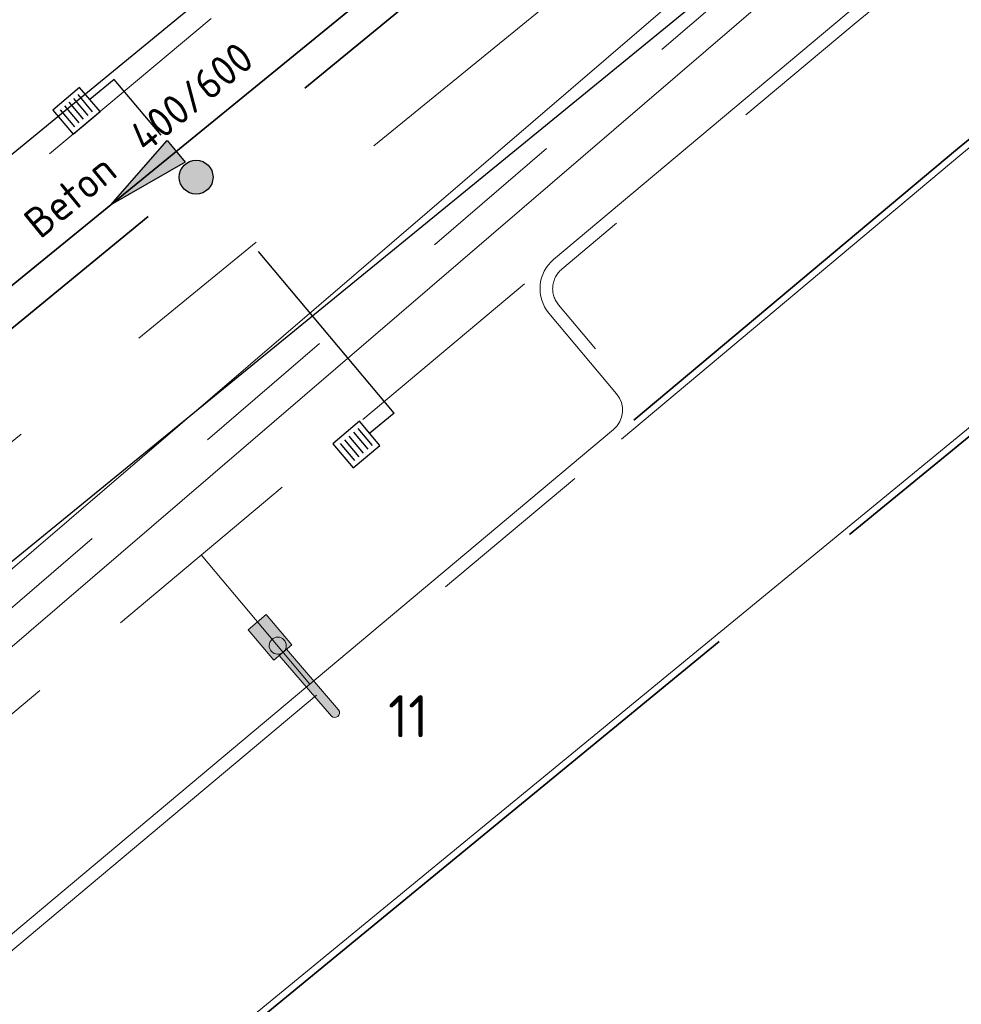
# Model space of a CAD drawing. Header units: metres. Extents: x 92403 to 95147, y 464428 to 465602.
# Tile 515 of 568: x 93371 to 93382, y 465190 to 465201. Entities that reach past the tile are written whole.
import ezdxf
from ezdxf.enums import TextEntityAlignment as Align

# ---------------------------------------------------------------- set-up
doc = ezdxf.new("R2010")
doc.units = ezdxf.units.M
for name, pattern in [('DASHED', [0.75, 0.5, -0.25]), ('RI-DRAINAGE', [19.200000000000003, 6, -1.8, 1.8, -1.8, 2.4, -1.8, 1.8, -1.8]), ('RI-GWA', [18.450000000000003, 6, -1.8, 1.75, -1.8, 1.75, -1.8, 1.75, -1.8]), ('RI-HWA', [7.4, 5, -2.4]), ('RI-HWA_KOLKAANSLUITING', [4.3, 2.5, -1.8]), ('VH-OPSLUITBAND_80X200', [14, 8, -2, 2, -2]), ('VH-TROTTOIRBAND', [15, 5, -2, 2, -2, 2, -2])]:
    doc.linetypes.add(name, pattern=pattern)
doc.layers.get('0').update_dxf_attribs({"linetype": 'CONTINUOUS'})
for name, color, linetype, lineweight, true_color in [('B-OI-RI-GWA_TRANSPORTLEIDING-G', 7, 'RI-GWA', 18, 0xff8400), ('B-XX-KL-ET_LS_OV_LICHTMAST-S', 7, 'CONTINUOUS', 9, 0xff0026), ('N-OI-RI-DRAINAGE_DRAIN_PVC-G', 7, 'RI-DRAINAGE', 18, 0x00ff04), ('N-OI-RI-HWA_TRANSPORTLEIDING-G', 7, 'RI-HWA', 35, 0x007bff)]:
    doc.layers.add(name, color=color, linetype=linetype, lineweight=lineweight, true_color=true_color)
for name, color, linetype, lineweight in [('B-WE-VH-VERHARDING_FUNDERING-G', 252, 'CONTINUOUS', 18), ('N-RO-VW-MARKERING-G', 7, 'CONTINUOUS', 9), ('N-WE-GW-ONTGRAVING-V', 2, 'CONTINUOUS', 30), ('N-WE-IE-MEUBILAIR_WEGMEUBILAIR_LICHTMAST-T25', 7, 'CONTINUOUS', 25), ('N-WE-RI-HWA_HULPSTUK-S', 150, 'CONTINUOUS', 25), ('N-WE-RI-HWA_KOLK_STRAATKOLK-S', 150, 'CONTINUOUS', 25), ('N-WE-RI-HWA_KOLKAANSLUITING-G', 150, 'RI-HWA_KOLKAANSLUITING', 25), ('N-WE-VH-KANTOPSLUITING_OPSLUITBAND_80X200-G', 7, 'VH-OPSLUITBAND_80X200', 35), ('N-WE-VH-KANTOPSLUITING_TROTTOIRBAND-G', 7, 'VH-TROTTOIRBAND', 35), ('N-WE-VH-KANTOPSLUITING_VOORKANTBAND-G', 50, 'CONTINUOUS', 35), ('V-WE-RI-GWA_STROOMRICHTING-S', 30, 'CONTINUOUS', 25), ('V-WE-RI-VOLSCHUIMEN-G', 130, 'CONTINUOUS-V', 35)]:
    doc.layers.add(name, color=color, linetype=linetype, lineweight=lineweight)
doc.styles.add('NLCS-ISO', font='NLCS-ISO.ttf')
doc.styles.add('NLCS-ISO-M200-T25', font='NLCS-ISO.ttf', dxfattribs={"height": 0.5})
doc.linetypes.add('CONTINUOUS-V', pattern='A,3.5,[24,NLCS.SHX,S=0.5,R=0,X=0,Y=0],3.5', length=7)

# ---------------------------------------------------------------- blocks, each defined once
blk = doc.blocks.new('lichtmast + lumia')
at = {"linetype": 'Continuous', "true_color": 0xffffff}
h = blk.add_hatch(color=7, dxfattribs=at)
h.dxf.hatch_style = 1
h.paths.add_polyline_path([(0.1684293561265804, 0.01404278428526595), (-0.1435346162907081, 0.3661984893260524), (-0.3531934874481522, 0.1804681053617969), (-0.04122951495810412, -0.1716875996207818)])
at = {"color": 18, "true_color": 0x000000}
blk.add_lwpolyline([(0.1684293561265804, 0.01404278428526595), (-0.1435346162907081, 0.3661984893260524), (-0.3531934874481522, 0.1804681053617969), (-0.04122951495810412, -0.1716875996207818)], close=True, dxfattribs=at)
at = {"color": 18, "linetype": 'Continuous', "true_color": 0x000000}
blk.add_lwpolyline([(0.1012832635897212, 0, 0.9999999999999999), (-0.1012832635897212, 0, 0.9999999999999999), (0.1012832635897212, 0)], format="xyb", close=True, dxfattribs=at)
blk = doc.blocks.new('lichtmast + lumia + uithouder')
at = {"linetype": 'Continuous', "true_color": 0xffffff}
h = blk.add_hatch(color=7, dxfattribs=at)
h.dxf.hatch_style = 1
edge = h.paths.add_edge_path()
edge.add_line((-1.455191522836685e-11, 0), (-0.776435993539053, 0.5439916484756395))
edge.add_arc((-0.7399621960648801, 0.5875687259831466), 0.05682692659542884, 59.89695463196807, 230.0708352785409, ccw=False)
edge.add_line((-0.7114602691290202, 0.6367311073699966), (0.06497572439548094, 0.09273945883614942))
edge.add_line((0.06497572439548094, 0.09273945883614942), (-1.455191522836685e-11, 0))
at = {"color": 18, "linetype": 'Continuous', "true_color": 0x000000}
blk.add_lwpolyline([(-1.455191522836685e-11, 0), (-0.776435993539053, 0.5439916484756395, -0.9177278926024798), (-0.7114602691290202, 0.6367311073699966), (0.06497572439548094, 0.09273945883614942)], format="xyb", close=True, dxfattribs=at)
at = {"layer": 'B-XX-KL-ET_LS_OV_LICHTMAST-S', "linetype": 'Continuous', "rotation": 193.4471433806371}
blk.add_blockref('lichtmast + lumia', (0.1126741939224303, -0.01550170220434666), dxfattribs=at)
blk = doc.blocks.new('STRAATKOLK 415X375')
at = {"layer": 'N-WE-RI-HWA_KOLK_STRAATKOLK-S', "flags": 128}
blk.add_lwpolyline([(-0.4149999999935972, 0), (0, 0), (0, 0.375), (-0.4149999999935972, 0.375)], close=True, dxfattribs=at)
for points in [[(-0.3442519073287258, 0.05499999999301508), (-0.3442519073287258, 0.3200000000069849)], [(-0.275263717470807, 0.05499999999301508), (-0.275263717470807, 0.3200000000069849)], [(-0.2074999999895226, 0.05499999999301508), (-0.2074999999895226, 0.3200000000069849)], [(-0.1367519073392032, 0.05499999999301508), (-0.1367519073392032, 0.3200000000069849)], [(-0.0677637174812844, 0.05499999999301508), (-0.0677637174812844, 0.3200000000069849)]]:
    blk.add_lwpolyline(points, dxfattribs=at)
blk = doc.blocks.new('SRI-HULP_INLAAT_KOLK-SO')
h = blk.add_hatch(color=256)
edge = h.paths.add_edge_path()
edge.add_arc((0, 0), 0.9999999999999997, 0, 360)
blk.add_circle((0, 0), 0.9999999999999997)
blk = doc.blocks.new('*U434')
at = {"ltscale": 0.1}
blk.add_hatch(color=256, dxfattribs=at).paths.add_polyline_path([(-2.500000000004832, 3.0616169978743e-16), (2.500000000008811, 0.8333333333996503), (2.500000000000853, -0.8333333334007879)])
at = {"ltscale": 0.1, "flags": 128}
blk.add_lwpolyline([(-2.500000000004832, 3.0616169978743e-16), (2.500000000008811, 0.8333333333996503), (2.500000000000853, -0.8333333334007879)], close=True, dxfattribs=at)
at = {"ltscale": 0.1, "style": 'NLCS-ISO'}
for tag, p in [('BOBL', (-67.48023491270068, 1.13686837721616e-13)), ('MAT', (-1, 0.5000000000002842))]:
    blk.add_attdef(tag, text='', height=1.8, dxfattribs=at).set_placement(p, align=Align.BOTTOM_RIGHT)
for tag, p in [('DIA', (1, 0.5000000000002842)), ('BOBR', (67.11551668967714, 0))]:
    blk.add_attdef(tag, text='', height=1.8, dxfattribs=at).set_placement(p, align=Align.BOTTOM_LEFT)
blk.add_attdef('JVA', text='', height=1.8, dxfattribs=at).set_placement((0, -0.9999999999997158), align=Align.TOP_CENTER)

msp = doc.modelspace()

# ---------------------------------------------------------------- linework, layer by layer
at = {"layer": 'B-OI-RI-GWA_TRANSPORTLEIDING-G'}
msp.add_lwpolyline([(93446.04334380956, 465256.115521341), (93414.92861935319, 465230.7843013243), (93385.545, 465207.335), (93345.02, 465172.545), (93309.939, 465138.03), (93281.489, 465106.16), (93272.55, 465095.75), (93246.12, 465056.88), (93231.409, 465035.78), (93221.1, 465020.839), (93190.047, 464975.644), (93154.17, 464931), (93110.8, 464886.38), (93068.919, 464854.632), (93060.95801684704, 464850.6229944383)], dxfattribs=at)
at = {"layer": 'B-WE-VH-VERHARDING_FUNDERING-G', "lineweight": 13, "flags": 128}
for points in [[(93445.82237110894, 465256.3869454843), (93414.70896970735, 465231.0568025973), (93385.32177920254, 465207.6046513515), (93344.78300294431, 465172.8028246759), (93309.68545092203, 465138.2715397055), (93281.22565751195, 465106.3905690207), (93272.2716391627, 465095.963079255), (93245.83172131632, 465057.0784933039), (93231.12140404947, 465035.9794725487), (93220.81172440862, 465021.0374875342), (93189.76596008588, 464975.8530184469), (93153.90751807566, 464931.2321113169), (93110.56747130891, 464886.6429278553), (93068.73303508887, 464854.9302256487), (93060.80058060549, 464850.9356005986)], [(93446.26431651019, 465255.8440971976), (93415.14826899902, 465230.5118000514), (93385.76822079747, 465207.0653486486), (93345.2569970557, 465172.287175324), (93310.19254907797, 465137.7884602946), (93281.75234248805, 465105.9294309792), (93272.8283608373, 465095.536920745), (93246.40827868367, 465056.6815066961), (93231.69659595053, 465035.5805274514), (93221.3882755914, 465020.6405124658), (93190.32803991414, 464975.434981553), (93154.43248192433, 464930.7678886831), (93111.0325286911, 464886.1170721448), (93069.10496491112, 464854.3337743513), (93061.11541939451, 464850.3103994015)]]:
    msp.add_lwpolyline(points, dxfattribs=at)
at = {"layer": 'N-OI-RI-DRAINAGE_DRAIN_PVC-G', "flags": 128}
msp.add_lwpolyline([(93345.14387532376, 465175.6814124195), (93383.66051500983, 465207.1394396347)], dxfattribs=at)
at = {"layer": 'N-OI-RI-HWA_TRANSPORTLEIDING-G', "flags": 128}
msp.add_lwpolyline([(93345.46806903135, 465177.1819745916), (93386.17693712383, 465210.6024475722)], dxfattribs=at)
at = {"layer": 'N-RO-VW-MARKERING-G', "linetype": 'DASHED', "ltscale": 5, "flags": 128}
for points in [[(93381.61730522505, 465208.6620316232), (93377.4211118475, 465205.2301771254), (93365.92367405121, 465195.5887504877)], [(93376.67035084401, 465198.3362835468), (93365.15483945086, 465188.6797009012), (93357.48476946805, 465182.307779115)], [(93372.83913297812, 465195.1235324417), (93374.12423342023, 465193.5910452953)]]:
    msp.add_lwpolyline(points, dxfattribs=at)
at = {"layer": 'N-WE-GW-ONTGRAVING-V', "flags": 128}
for points in [[(93273.56555696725, 465100.2622130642), (93306.95680435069, 465137.9566337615), (93308.89159630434, 465139.8700371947), (93306.4444775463, 465142.8186102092), (93299.22540999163, 465136.7002371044), (93297.15643837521, 465139.1414164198), (93305.76135143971, 465146.4343345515), (93344.44864930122, 465178.4151750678), (93385.16169789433, 465211.8390919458), (93422.41004249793, 465242.1620300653)], [(93403.4269465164, 465181.733642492), (93388.93649916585, 465199.4360426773), (93383.6267154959, 465205.6907464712), (93348.15210623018, 465176.7180379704), (93350.36743714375, 465173.9656673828), (93349.98603271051, 465173.6419936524), (93373.79096656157, 465143.453098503), (93372.90706301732, 465142.7561115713), (93387.85553190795, 465125.3804091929), (93386.18777906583, 465123.9456268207), (93367.90864296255, 465145.1928081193), (93350.36485959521, 465167.0774224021), (93350.50980639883, 465167.2166533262), (93345.84763606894, 465173.2764785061), (93327.6210333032, 465155.2983068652), (93312.87138610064, 465140.711711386), (93314.15129299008, 465139.1695308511), (93313.77764755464, 465138.8366421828), (93346.08381566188, 465098.8242303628), (93343.29295626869, 465096.5795602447), (93358.90145998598, 465077.1091464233)]]:
    msp.add_lwpolyline(points, dxfattribs=at)
at = {"layer": 'N-WE-RI-HWA_KOLKAANSLUITING-G', "flags": 128}
for points in [[(93375.12423826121, 465196.803952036), (93371.80523301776, 465200.7618783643), (93371.51681898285, 465200.5237004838)], [(93375.12423826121, 465196.803952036), (93374.8358242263, 465196.5657741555)]]:
    msp.add_lwpolyline(points, dxfattribs=at)
at = {"layer": 'N-WE-VH-KANTOPSLUITING_OPSLUITBAND_80X200-G', "flags": 128}
msp.add_lwpolyline([(93381.69644750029, 465202.3320980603), (93382.32953117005, 465201.5580146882, -0.4142135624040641), (93382.19981144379, 465200.2634210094), (93381.8030797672, 465199.9389542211), (93377.96681084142, 465196.7219674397)], format="xyb", dxfattribs=at)
msp.add_lwpolyline([(93358.93723910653, 465170.3243086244), (93355.498, 465174.547), (93368.119, 465185.183), (93383.191, 465197.553), (93383.454, 465197.679), (93383.727, 465197.784), (93384.006, 465197.867), (93384.292, 465197.929), (93384.581, 465197.968), (93384.872, 465197.984), (93385.164, 465197.978), (93385.454, 465197.948), (93385.742, 465197.897), (93386.024, 465197.823), (93386.3, 465197.727), (93386.567, 465197.61), (93386.825, 465197.473), (93387.071, 465197.316), (93387.304, 465197.14), (93387.522, 465196.947), (93387.725, 465196.737), (93387.911, 465196.512), (93389.224, 465194.891), (93386.596, 465192.883), (93386.53, 465192.72)], dxfattribs=at)
at = {"layer": 'N-WE-VH-KANTOPSLUITING_TROTTOIRBAND-G', "lineweight": 15, "flags": 128}
msp.add_lwpolyline([(93383.15172424, 465203.5222953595), (93380.57842497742, 465201.4177239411), (93377.11154298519, 465198.5104946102, 0.4142135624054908), (93377.07443497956, 465198.0878564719), (93377.8776227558, 465197.1300520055, -0.4142135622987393), (93377.82196074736, 465196.4960947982), (93366.53252573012, 465187.0290934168), (93359.08940354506, 465180.8457088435, -0.4142135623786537), (93358.4557096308, 465180.9042923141), (93357.65694512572, 465181.8657886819, 0.4142135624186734), (93357.23448251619, 465181.904844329), (93353.02265268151, 465178.4058605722), (93351.31687588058, 465176.8754518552)], format="xyb", dxfattribs=at)
at = {"layer": 'N-WE-VH-KANTOPSLUITING_VOORKANTBAND-G', "linetype": 'Continuous', "lineweight": 15, "flags": 128}
msp.add_lwpolyline([(93412.94802147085, 465228.084958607), (93380.48274882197, 465201.5332528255), (93377.01516045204, 465198.6254311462, 0.4142135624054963), (93376.95949844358, 465197.9914739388), (93377.76268621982, 465197.0336694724, -0.4142135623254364), (93377.72557821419, 465196.6110313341), (93366.43640808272, 465187.1442520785), (93358.99355180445, 465180.9610884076, -0.4142135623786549), (93358.57108919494, 465181.0001440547), (93357.77232468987, 465181.9616404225, 0.4142135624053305), (93357.13863077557, 465182.0202238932), (93352.92460565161, 465178.5194163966), (93350.94910581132, 465176.7470144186), (93344.31963136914, 465170.6601376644)], format="xyb", dxfattribs=at)
at = {"layer": 'N-WE-VH-KANTOPSLUITING_VOORKANTBAND-G', "linetype": 'Continuous', "lineweight": 15}
msp.add_lwpolyline([(93377.8219607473, 465196.4960947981), (93381.8541070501, 465199.8773388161), (93382.25045813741, 465200.2014943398, 0.4142135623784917), (93382.39145783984, 465201.6086613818), (93381.75837417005, 465202.3827447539)], format="xyb", dxfattribs=at)
msp.add_lwpolyline([(93355.38628919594, 465174.5574779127), (93368.06784473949, 465185.2445094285), (93383.1477181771, 465197.6209713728), (93383.42230817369, 465197.7525239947), (93383.70119595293, 465197.8597885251), (93383.98609139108, 465197.9445423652), (93384.27815430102, 465198.0078567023), (93384.57344272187, 465198.0477053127), (93384.87062378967, 465198.0640451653), (93385.16894612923, 465198.0579152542), (93385.46510524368, 465198.0272781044), (93385.75915590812, 465197.9752066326), (93386.04732910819, 465197.8995867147), (93386.32923992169, 465197.8015307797), (93386.60186307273, 465197.6820667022), (93386.8653432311, 465197.5421566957), (93387.11669984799, 465197.3817380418), (93387.35470078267, 465197.2019605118), (93387.577357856, 465197.0048375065), (93387.78467916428, 465196.7903671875), (93387.97291388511, 465196.5626638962), (93389.33796716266, 465194.8774001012), (93386.66194549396, 465192.8327077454), (93386.60415197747, 465192.6899752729)], dxfattribs=at)
at = {"layer": 'V-WE-RI-VOLSCHUIMEN-G'}
msp.add_line((93360.40074280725, 465189.9974422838), (93383.90751502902, 465209.1847950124), dxfattribs=at)

# ---------------------------------------------------------------- block references
at = {"layer": 'B-XX-KL-ET_LS_OV_LICHTMAST-S', "rotation": 165.6264119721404}
msp.add_blockref('lichtmast + lumia + uithouder', (93373.84986075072, 465194.0053245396), dxfattribs=at)
at = {"layer": 'N-WE-RI-HWA_HULPSTUK-S', "xscale": 0.1999999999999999, "yscale": 0.1999999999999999, "zscale": 0.1999999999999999, "rotation": 309.3826812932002}
msp.add_blockref('SRI-HULP_INLAAT_KOLK-SO', (93372.77771869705, 465199.6021855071), dxfattribs=at)
at = {"layer": 'N-WE-RI-HWA_KOLK_STRAATKOLK-S', "rotation": 40.29501684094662}
for p in [(93371.638079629, 465200.3806896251), (93374.95708487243, 465196.4227632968)]:
    msp.add_blockref('STRAATKOLK 415X375', p, dxfattribs=at)
at = {"layer": 'V-WE-RI-GWA_STROOMRICHTING-S'}
ref = msp.add_blockref('*U434', (93372.15412891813, 465199.5911186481), dxfattribs=dict(at, xscale=0.2, yscale=0.2, zscale=0.2, rotation=39.22296934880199))
ref.add_attrib('MAT', 'Beton', dxfattribs={"layer": '0', "ltscale": 0.1, "height": 0.36, "rotation": 39.22296934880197, "style": 'NLCS-ISO'}).set_placement((93371.9359567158, 465199.5421197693), align=Align.BOTTOM_RIGHT)
ref.add_attrib('DIA', '400/600', dxfattribs={"layer": '0', "ltscale": 0.1, "height": 0.36, "rotation": 39.22296934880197, "style": 'NLCS-ISO'}).set_placement((93372.24583313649, 465199.7950557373), align=Align.BOTTOM_LEFT)

# ---------------------------------------------------------------- texts
at = {"layer": 'N-WE-IE-MEUBILAIR_WEGMEUBILAIR_LICHTMAST-T25', "insert": (93375.05344326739, 465193.4614513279), "char_height": 0.5, "attachment_point": 1, "style": 'NLCS-ISO-M200-T25'}
msp.add_mtext_dynamic_manual_height_columns('11', width=3.783488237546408, gutter_width=6.25, heights=[0], dxfattribs=at)

doc.saveas('drawing.dxf')
